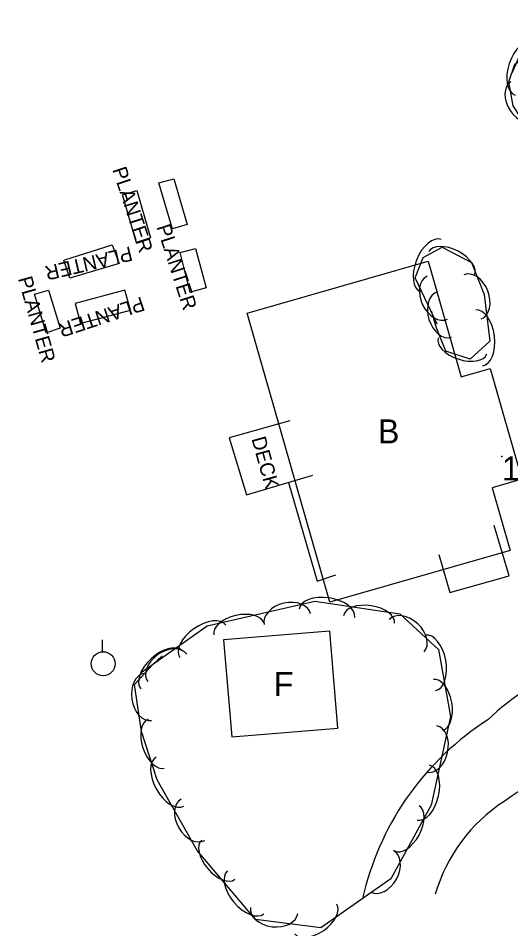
# Model space of a CAD drawing. Extents: x 954793 to 988390, y 1867850 to 1924428.
# Drawn here: x 960931.6 to 961034.1, y 1907472.7 to 1907662.4 of the extents above; entities that cross this region are included whole.
import ezdxf

# ---------------------------------------------------------------- set-up
doc = ezdxf.new("R2010")
doc.units = 0
for name, color, linetype in [('S_BUILDING', 7, 'Continuous'), ('S_BUILDING_ANNOT', 7, 'Continuous'), ('S_DRIVEWAY', 7, 'Continuous'), ('S_MISC_STRUCTURES', 7, 'Continuous'), ('S_MISC_STRUCTURES_ANNOT', 7, 'Continuous'), ('S_MSC_PT_SYM', 7, 'Continuous'), ('S_SIDEWALK', 7, 'Continuous'), ('S_SURVEY_TEXT_ANNOT', 7, 'Continuous'), ('S_TREE', 7, 'Continuous'), ('S_UTILITY_POLE', 7, 'Continuous')]:
    doc.layers.add(name, color=color, linetype=linetype)

msp = doc.modelspace()

# ---------------------------------------------------------------- linework, layer by layer
at = {"layer": 'S_BUILDING'}
for points in [[(960996.46, 1907540.75), (960979.21, 1907600.94), (961016.9, 1907611.74), (961023.81, 1907587.66), (961029.81, 1907589.38), (961036.41, 1907566.35), (961030.24, 1907564.58), (961033.98, 1907551.5)], [(960976.03, 1907512.66), (960998.12, 1907514.51), (960996.43, 1907534.7), (960974.34, 1907532.85)]]:
    msp.add_lwpolyline(points, close=True, dxfattribs=at)
at = {"layer": 'S_DRIVEWAY'}
for centre, major_axis, ratio, start_param, end_param in [((961064.21, 1907480.19), (-45.7, -21.73), 0.990234, 4.214193, 5.034906), ((961060.03, 1907467.54), (-42.11, -41.02), 0.978107, 4.507498, 5.27658), ((961056.04, 1907468.27), (30.85, 23.48), 0.999452, 0.741437, 1.566128), ((961051.47, 1907470.43), (-29.94, -17.08), 0.996722, 4.771443, 5.48418), ((961048.83, 1907467.4), (-46.9, -3.92), 0.999549, 5.919489, 5.944818)]:
    msp.add_ellipse(centre, major_axis=major_axis, ratio=ratio, start_param=start_param, end_param=end_param, dxfattribs=at)
at = {"layer": 'S_MISC_STRUCTURES'}
for points in [[(960963.72, 1907618.41), (960960.85, 1907628.05), (960964, 1907628.93), (960966.77, 1907619.38), (960963.67, 1907618.49)], [(960956.22, 1907615.58), (960953.3, 1907625.56), (960956.25, 1907626.47), (960959.09, 1907616.6), (960956.16, 1907615.63)], [(960941.3, 1907612.07), (960951.17, 1907615.19), (960952.62, 1907611.25), (960942.31, 1907608.25), (960941.08, 1907611.95)], [(960967.37, 1907605.27), (960965.31, 1907613.57), (960968.52, 1907614.4), (960970.68, 1907606.21), (960967.43, 1907605.3)], [(960937.44, 1907596.85), (960934.99, 1907604.86), (960937.91, 1907605.71), (960940.34, 1907597.79), (960937.47, 1907596.83)], [(960944.69, 1907598.86), (960954.95, 1907601.57), (960953.79, 1907605.69), (960943.43, 1907602.94), (960944.58, 1907598.78)], [(960988.12, 1907578.51), (960975.52, 1907574.94), (960979.13, 1907563.06), (960992.89, 1907567.2)]]:
    msp.add_lwpolyline(points, dxfattribs=at)
at = {"layer": 'S_MSC_PT_SYM'}
msp.add_lwpolyline([(961032.24, 1907571.08), (961032.24, 1907571.13), (961032.24, 1907571.08), (961032.19, 1907571.08), (961032.24, 1907571.08), (961032.24, 1907571.03), (961032.24, 1907571.08), (961032.29, 1907571.08)], close=True, dxfattribs=at)
msp.add_lwpolyline([(961032.24, 1907571.08), (961032.24, 1907571.13), (961032.24, 1907571.08), (961032.19, 1907571.08), (961032.24, 1907571.08), (961032.24, 1907571.03), (961032.24, 1907571.08), (961032.29, 1907571.08)], close=True, dxfattribs=at)
msp.add_lwpolyline([(961032.24, 1907571.08), (961032.24, 1907571.13), (961032.24, 1907571.08), (961032.19, 1907571.08), (961032.24, 1907571.08), (961032.24, 1907571.03), (961032.24, 1907571.08), (961032.29, 1907571.08)], dxfattribs=at)
at = {"layer": 'S_SIDEWALK'}
for points in [[(960987.81, 1907565.67), (960993.82, 1907545.12), (960997.68, 1907546.43)], [(961019.1, 1907550.68), (961021.45, 1907542.75), (961033.79, 1907546.2), (961030.66, 1907556.72)]]:
    msp.add_lwpolyline(points, dxfattribs=at)
at = {"layer": 'S_TREE'}
for points in [[(961034.36, 1907650.97), (961038.11, 1907659.55), (961050.69, 1907662.38), (961062.88, 1907657.15), (961065.69, 1907642.52), (961060.54, 1907635.92), (961051.66, 1907632.39), (961040.79, 1907634.69), (961034.59, 1907644.09), (961033.68, 1907649.14), (961034.91, 1907652.81), (961036.06, 1907653.59)], [(961018.79, 1907598.67), (961014.2, 1907608.28), (961015.89, 1907612.56), (961019.82, 1907614.71), (961025.91, 1907611.49), (961028.54, 1907604.79), (961029.73, 1907595.09), (961025.64, 1907591.37), (961020.58, 1907593.05), (961018.73, 1907597.67), (961017.59, 1907601.35)], [(960957.18, 1907526.11), (960970.93, 1907535.79), (960993.32, 1907540.95), (961011.02, 1907538.31), (961019.03, 1907530.86), (961021.57, 1907516.94), (961017.51, 1907498.43), (961009.17, 1907483.09), (960994.56, 1907472.87), (960981, 1907474.59), (960968.84, 1907489.01), (960960.54, 1907503.69), (960957.24, 1907513.76), (960955.79, 1907523.57), (960959.59, 1907527.76), (960961.55, 1907529.52)]]:
    msp.add_lwpolyline(points, dxfattribs=at)
for centre, major_axis, ratio in [((961036.85, 1907651.94), (-1.86, -5.56), 0.55008), ((961036.83, 1907645.01), (2.73, -4.14), 0.685311), ((961017.48, 1907610.81), (-2.16, -5.46), 0.55008), ((961021.78, 1907611.27), (-4.73, 2.49), 0.540699), ((961018.81, 1907604.16), (2.14, -4.47), 0.685311), ((961026.16, 1907604.33), (-1.81, 4.61), 0.685311), ((961020.31, 1907600.64), (1.46, -4.73), 0.685311), ((961027.51, 1907595.78), (-0.71, 5.82), 0.55008), ((961024.05, 1907594.13), (5.07, -1.68), 0.540699), ((960995.83, 1907538.43), (-5.8, 0.87), 0.55008), ((960987.61, 1907537.19), (-4.83, -1.11), 0.685311), ((961004.6, 1907537.12), (-5.29, 0.79), 0.540699), ((960977.51, 1907535.13), (-5.21, -1.2), 0.540699), ((961012.42, 1907533.75), (-3.63, 3.38), 0.685311), ((960970.02, 1907532.56), (-4.8, -3.38), 0.55008), ((961017.38, 1907528.07), (-1.05, 5.77), 0.55008), ((960961.49, 1907526.62), (-4.36, -3.93), 0.55008), ((960962.6, 1907527.02), (-4.05, -2.85), 0.685311), ((960958.58, 1907521), (0.73, -4.9), 0.685311), ((961018.97, 1907519.34), (-0.96, 5.26), 0.540699), ((960960.3, 1907511.25), (1.66, -5.08), 0.540699), ((961017.64, 1907510.15), (1.06, 4.84), 0.685311), ((960963.18, 1907503.33), (2.89, -5.11), 0.55008), ((961015.91, 1907501.05), (1.26, 5.73), 0.55008), ((960967.96, 1907495.4), (2.44, -4.31), 0.685311), ((961012.47, 1907493.6), (2.55, 4.7), 0.540699), ((960973.24, 1907487.08), (3.45, -4.09), 0.540699), ((961007.32, 1907484.67), (2.37, 4.35), 0.685311), ((960978.95, 1907480.3), (3.78, -4.49), 0.55008), ((960993.51, 1907474.73), (4.38, 3.07), 0.540699), ((960984.84, 1907476.5), (4.92, -0.62), 0.685311)]:
    msp.add_ellipse(centre, major_axis=major_axis, ratio=ratio, start_param=3.141593, end_param=6.283185, dxfattribs=at)
at = {"layer": 'S_UTILITY_POLE'}
msp.add_line((960949.13, 1907530.42), (960949.13, 1907532.9), dxfattribs=at)
msp.add_circle((960949.27, 1907527.9), 2.5, dxfattribs=at)

# ---------------------------------------------------------------- texts
at = {"layer": 'S_BUILDING_ANNOT'}
for s, p in [('B', (961006.45, 1907573.81)), ('F', (960984.79, 1907521.18))]:
    msp.add_text(s, height=5, dxfattribs=at).set_placement(p)
at = {"layer": 'S_MISC_STRUCTURES_ANNOT'}
for s, rotation, p in [('PLANTER', 287.9878, (960951.14, 1907630.86)), ('PLANTER', 287.8305, (960960.35, 1907618.92)), ('PLANTER', 193.238, (960954.93, 1907614.86)), ('PLANTER', 285.8321, (960931.5, 1907608.14)), ('PLANTER', 198.2248, (960957.25, 1907604.44)), ('DECK', 285.4818, (960980.11, 1907574.78))]:
    msp.add_text(s, height=3, rotation=rotation, dxfattribs=at).set_placement(p)
at = {"layer": 'S_SURVEY_TEXT_ANNOT'}
msp.add_text('1SBR', height=5, dxfattribs=at).set_placement((961032.24, 1907566.08))

doc.saveas('drawing.dxf')
